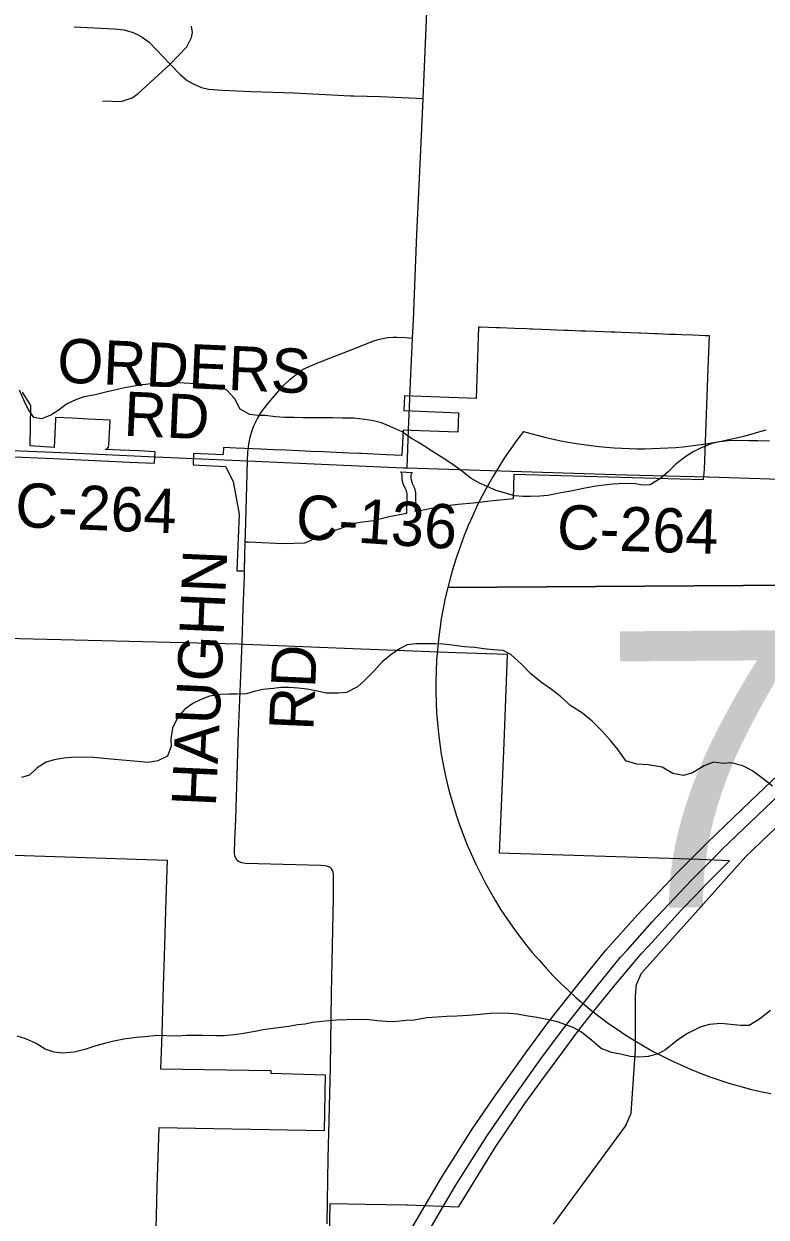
# Model space of a CAD drawing. Extents: x 114604 to 551442, y 316898 to 567001.
# Drawn here: x 179238 to 184266, y 344546 to 352635 of the extents above; entities that cross this region are included whole.
import ezdxf

# ---------------------------------------------------------------- set-up
doc = ezdxf.new("R2010")
doc.units = 0
for name, color, linetype in [('GE_P_Alignment', 7, 'Continuous'), ('GE_P_Alignment_1000_Cardinal_Points', 7, 'Continuous'), ('GE_P_Alignment_100_Cardinal_Points', 7, 'Continuous'), ('GE_P_Alignment_100_Stations', 7, 'Continuous'), ('GE_P_Alignment_500_Bearings', 7, 'Continuous'), ('GE_P_Alignment_500_Stations', 7, 'Continuous'), ('PM_P_Cells', 7, 'Continuous'), ('PM_P_CL_Double_Solid', 7, 'Continuous'), ('PM_X_Stop_Line', 7, 'Continuous')]:
    doc.layers.add(name, color=color, linetype=linetype)

msp = doc.modelspace()

# ---------------------------------------------------------------- linework, layer by layer
at = {"layer": 'GE_P_Alignment'}
for p, q in [((182108.8, 348813.2), (186437.4, 348844.4)), ((186437.4, 348844.4), (182108.8, 348813.2)), ((186437.4, 348844.4), (182108.8, 348813.2))]:
    msp.add_line(p, q, dxfattribs=at)
for centre, start, end in [((184840.6, 348143.2), 142.08183, 166.21952), ((183424.2, 352567.6), 253.42196, 287.40381), ((184840.6, 348143.2), 166.21952, 258.87591)]:
    msp.add_arc(centre, 2812.7, start, end, dxfattribs=at)
at = {"layer": 'GE_P_Alignment_1000_Cardinal_Points'}
for points in [[(179578.7, 352613.9), (179850.6, 352600.7), (179916.1, 352594.9), (179971.5, 352578.9), (180006.9, 352562.8), (180038.5, 352544.8), (180087.8, 352509.9), (180229.2, 352361.9), (180296.3, 352291.3), (180345.1, 352252), (180384.3, 352228.6), (180441.7, 352203), (180488.3, 352191.4), (180581.5, 352185.7), (180777.8, 352175.8), (181069.8, 352166.6), (181451.2, 352146.8), (181472.1, 352146.3)], [(179770.4, 352113.2), (179897.6, 352107.8), (179971, 352133.5), (180012.3, 352162.1), (180229.2, 352361.9), (180342.2, 352479.1), (180373.8, 352542.2), (180379.9, 352576.2), (180372.6, 352619.6)], [(181472.1, 352146.3), (181654.4, 352142.3), (181943.4, 352130)]]:
    msp.add_lwpolyline(points, dxfattribs=at)
at = {"layer": 'GE_P_Alignment_100_Cardinal_Points'}
msp.add_lwpolyline([(182825.3, 344498.5), (183312.3, 345163.3), (183352.2, 345250.6), (183357.3, 345349.2), (183381, 345685.8), (183381.3, 346045.3), (183386.5, 346123.7), (183420.8, 346199.3), (184129.2, 346991), (184784.2, 347618.1), (185210.8, 347999.8), (185274.8, 348047), (185321.4, 348074.7), (185377.9, 348098.5), (185455.8, 348112.7), (185522.2, 348109.3), (186088.3, 348070.5)], dxfattribs=at)
at = {"layer": 'GE_P_Alignment_100_Stations'}
msp.add_lwpolyline([(180731.3, 348926.4), (180737, 349124.1), (180758.9, 349123.7), (180992.9, 349111.9), (181143.3, 349117.6), (181289.4, 349183.1), (181360, 349207.8), (181490.6, 349253.5), (181515.6, 349256.5), (181605.3, 349267.3), (181711.8, 349296.5), (181830.9, 349317.9), (181833.1, 349427.8), (181833.2, 349448.7), (181828.9, 349469.2), (181820.3, 349488.2), (181807.2, 349516.6), (181800.4, 349547), (181800.1, 349578.3), (181797.2, 349588.2), (181789.8, 349597.3), (181869.7, 349594.9), (181862.2, 349585.8), (181859.3, 349575.9), (181859.1, 349555.2), (181863.2, 349534.8), (181871.4, 349515.7), (181884.5, 349487), (181891.3, 349456.3), (181891.6, 349424.8), (181889.2, 349329.4), (181987.7, 349348.8), (182085.6, 349368.1), (182180.4, 349378.1), (182280.2, 349388.6), (182416, 349403), (182553.6, 349417.5), (182559.9, 349582.5), (183840.6, 349546.2), (183848.3, 349614.8), (183873.1, 350299.9), (183881, 350519.8), (183852.5, 350520.8), (183770.1, 350524), (183692.5, 350526.9), (183651.5, 350528.5), (183609.2, 350530.1), (183527.6, 350533.2), (183510.8, 350533.8), (183418, 350537.4), (183404.8, 350537.9), (183285.1, 350542.4), (183240.6, 350544.1), (183214.5, 350545.1), (183164.6, 350547), (183104.3, 350549.3), (183044, 350551.6), (183012.4, 350552.8), (182924, 350556.2), (182900.9, 350557.1), (182848.9, 350559), (182799.8, 350560.9), (182745, 350563), (182682.3, 350565.4), (182669, 350565.9), (182645.3, 350566.8), (182561.8, 350570), (182463.9, 350573.7), (182439.9, 350574.6), (182331.2, 350578.7), (182318.5, 350579.2), (182301.3, 350095.6), (181872.2, 350111.5), (181816.9, 350113.7), (181812.5, 350013.1), (181867.7, 350010.7), (182181.4, 349998.7), (182177.5, 349866.2), (181861.8, 349878.3), (181806.6, 349880.5), (181799.1, 349709.1), (181693.2, 349713.9), (181608.2, 349717.7), (181523.3, 349721.5), (181512.3, 349722), (181438.4, 349725.3), (181353.5, 349729.1), (181268.5, 349732.9), (181183.6, 349736.7), (181098.7, 349740.6), (181013.8, 349744.4), (180928.9, 349748.2), (180844, 349752), (180789.8, 349754.4), (180675.8, 349759.5), (180590, 349763.4), (180587.7, 349723.5), (180585.5, 349712.8), (180387.5, 349721.9), (180385.3, 349644.9), (180603.9, 349634.9), (180654.9, 349532.7), (180695.2, 349311.9), (180691, 349203), (180680.4, 348927.9), (180711, 348926.6)], close=True, dxfattribs=at)
for points in [[(179012.2, 349706.5), (179439.2, 349687.9), (179953, 349664.5), (180122.1, 349656.8), (180127.4, 349734.1), (180015.3, 349739.6), (179891.7, 349745.4), (179788.3, 349750), (179801.6, 349755.1), (179810.9, 349765.9), (179814, 349779.8), (179823, 349947.9), (179672.7, 349955.7), (179561.8, 349961.3), (179451.6, 349966.7), (179451.2, 349953.6), (179443.2, 349764.3), (179280.2, 349773.9), (179284.4, 350047.5), (179284.5, 350047.7), (179228.3, 350137.3)], [(181304.5, 344206.9), (181312.6, 344638.8), (181549, 344633.4), (181831.9, 344628.7), (181839.8, 344628.8), (182179.7, 344615.2), (182184.9, 344618.6), (182336.3, 344864.3), (182435.8, 345025.3), (182631.4, 345315.9), (182759, 345491.6), (182887.6, 345666.7), (182981.1, 345792.5), (183017.2, 345841.1), (183134.2, 345988.4), (183253.4, 346134), (183374.7, 346277.7), (183419.7, 346330.2), (183466, 346381.6), (183513.7, 346431.7), (183603, 346530.5), (183693.5, 346628.3), (183785.1, 346725.1), (183861.9, 346804.5), (183939.4, 346883.2), (184017.7, 346961.2), (183812.2, 346970), (183608.9, 346976.4), (182460.2, 347014.2), (182490.2, 347758.3), (182512.7, 348360.5), (182167, 348371.6), (181521.8, 348396.9), (180733.6, 348428.6), (180693.6, 348429.2), (179021.1, 348470.4)], [(179031.6, 347003.6), (180208.5, 346965.7), (180199.6, 346699.2), (180187.7, 346314.6), (180181.5, 346112.8), (180171.4, 345787.4), (180164.2, 345550.9), (180911.3, 345539), (180911, 345521.2), (181279.1, 345511.4), (181272.1, 345130.3), (180151.8, 345151.9), (180145.5, 344951.1), (180139.4, 344752.3), (180133.1, 344550.7), (180126.9, 344350.9)]]:
    msp.add_lwpolyline(points, dxfattribs=at)
at = {"layer": 'GE_P_Alignment_500_Bearings'}
for p, q in [((181848.3, 349987.6), (181852.5, 350091.4)), ((181844.1, 349883.9), (181848.3, 349987.6)), ((181833.6, 349624.5), (181844.1, 349883.9)), ((180130.3, 349701.1), (180389.6, 349689.6)), ((180389.6, 349689.6), (180752.6, 349673.5)), ((180752.6, 349673.5), (181807.2, 349625.7))]:
    msp.add_line(p, q, dxfattribs=at)
for points in [[(180752.6, 349673.5), (180754.3, 349732), (180761.3, 349786.3), (180770.9, 349833.6), (180783.9, 349878.5), (180795.7, 349909.6), (180821.4, 349960.8), (180848.4, 350005.7), (180886.6, 350055.3), (180922.4, 350096.9), (180997.1, 350183.7), (181042.8, 350226.7), (181081.5, 350258.8), (181126.4, 350291.1), (181169.8, 350312.5), (181230.1, 350338.2), (181314.8, 350370.3), (181433.3, 350415.9), (181540.7, 350460.1), (181601.9, 350483.4), (181637.8, 350494.4), (181669.7, 350501.7), (181703.6, 350507.8), (181738.4, 350511.3), (181763.7, 350511.1), (181820, 350508.6), (181869.3, 350505.2), (181878, 350629.6), (181900, 351209.7), (181926.3, 351778.7), (181943.4, 352130), (181963.1, 352609.9), (182024.2, 354032.4)], [(181852.5, 350091.4), (181853.2, 350106.9), (181869.3, 350505.2)], [(178046.4, 349782.8), (178575.4, 349765.7), (179326.5, 349737), (179596.1, 349724.8), (180130.3, 349701.1)], [(180733, 348935.4), (180735.7, 349034.6), (180742, 349254.2), (180747.6, 349503.3), (180752.6, 349673.5)], [(181807.2, 349625.7), (181833.6, 349624.5), (182538, 349602.8), (183316.2, 349579.1), (183871.6, 349564.2)], [(183871.6, 349564.2), (183876.9, 349564.1), (184359.9, 349548.4), (184506.6, 349562.8), (184653.2, 349600.5), (184754.7, 349629.6), (184859.5, 349665.4)], [(180724.3, 348672.7), (180731.8, 348888.4), (180733, 348935.4)], [(181292.9, 344500.9), (181298.6, 344947.4), (181303.1, 345114.6), (181314.3, 345562.1), (181322, 346062.7), (181334.2, 346713.3), (181335.4, 346870.6), (181333.2, 346885.5), (181329, 346895.4), (181321.5, 346907.3), (181309.4, 346917.6), (181296.9, 346923.3), (181279.1, 346927.3), (181250.1, 346930.1), (180738.2, 346943.3), (180713.9, 346948.1), (180696, 346955.5), (180685.2, 346962.4), (180679.7, 346969.4), (180672.6, 346980.1), (180667.5, 346995), (180664.1, 347012.8), (180667.2, 347101.9), (180672.8, 347243.2), (180684.6, 347613.7), (180692.5, 347837.4), (180704.3, 348164), (180716.4, 348441.2), (180724.3, 348672.7)]]:
    msp.add_lwpolyline(points, dxfattribs=at)
at = {"layer": 'GE_P_Alignment_500_Stations'}
for points in [[(183841.4, 347059.4), (183867.5, 347085.5), (184162.5, 347368.7), (184710.9, 347889.9), (185412.6, 348564.3), (185895.9, 349026.3)], [(183940.3, 347012), (183966.3, 347038.2), (184261.4, 347321.4), (184809.8, 347842.6), (185556.2, 348551.9), (186005.2, 348977.7)], [(181972.3, 344653.2), (182060.3, 344803.4), (182274.8, 345141.9), (182432.1, 345373.8), (182641.8, 345667.1), (182793.9, 345873.2), (183017.3, 346153.9), (183180.9, 346355.3), (183395.3, 346594.5), (183659.1, 346876.2), (183841.4, 347059.4)], [(183325.5, 346359), (183494.2, 346547.2), (183758, 346828.9), (183940.3, 347012)], [(182068.5, 344601.4), (182159.2, 344756.1), (182373.7, 345094.6), (182531, 345326.5), (182740.7, 345619.8), (182892.8, 345825.8), (183116.1, 346106.6), (183279.8, 346308), (183325.5, 346359)], [(180731.1, 342572.4), (180762.8, 342626.5), (180992.3, 343014.6), (181201.1, 343356.3), (181324.6, 343568.1), (181852.4, 344448.4), (181972.3, 344653.2)], [(181418.9, 343515), (181446.1, 343560.2), (181951.2, 344401.1), (182068.5, 344601.4)]]:
    msp.add_lwpolyline(points, dxfattribs=at)
at = {"layer": 'PM_P_Cells'}
for points in [[(184287.6, 349807), (184209.6, 349809.1), (184147.5, 349809.2), (184067.5, 349811.3), (184011.5, 349809.3), (183949.4, 349801.4), (183897.3, 349791.5), (183821.2, 349759.5), (183771.2, 349733.5), (183721.1, 349701.5), (183657, 349651.5), (183604.9, 349599.5), (183550.7, 349553.5), (183480.6, 349509.5), (183430.6, 349507.5), (183378.6, 349517.6), (183302.5, 349519.7), (183226.5, 349515.8), (183166.4, 349507.9), (183098.4, 349498), (183018.3, 349482), (182942.2, 349468.1), (182874.1, 349456.2), (182786.1, 349438.3), (182732, 349432.3), (182670, 349430.4), (182619.9, 349430.5), (182561.9, 349436.6), (182507.9, 349450.7), (182437.9, 349470.8), (182375.9, 349499), (182323.9, 349521.1), (182265.9, 349555.2), (182201.9, 349605.4), (182135.9, 349651.6), (182078, 349691.7), (181998, 349739.9), (181916, 349794.2), (181864, 349824.3), (181800, 349868.5), (181718, 349906.7), (181660, 349930.8), (181606, 349944.9), (181548, 349953), (181469.9, 349961.1), (181395.9, 349961.2), (181331.8, 349963.3), (181129.7, 349963.6), (181069.7, 349967.7), (181005.6, 349967.7), (180939.6, 349971.8), (180875.6, 349979.9), (180823.5, 349980), (180769.5, 349986.1), (180703.5, 350022.2), (180667.6, 350092.4), (180613.6, 350152.6), (180557.6, 350176.7), (180461.6, 350192.9), (180405.6, 350195), (180323.5, 350199.1), (180253.5, 350201.2), (180179.4, 350199.3), (180105.4, 350195.4), (180039.3, 350187.5), (179983.2, 350179.5), (179919.2, 350167.6), (179843.1, 350149.6), (179793, 350137.7), (179721, 350119.8), (179646.9, 350105.8), (179594.8, 350087.9), (179526.7, 350055.9), (179476.6, 350017.9), (179420.6, 349981.9), (179358.5, 349957.9), (179304.4, 349966), (179266.5, 350024.2), (179240.6, 350080.3), (179208.7, 350152.5)], [(184308.1, 347468.2), (184246.1, 347516.4), (184174.2, 347572.6), (184108.2, 347604.8), (184028.1, 347624.9), (183976.1, 347621), (183910.1, 347631.1), (183846, 347605.2), (183767.8, 347557.2), (183705.8, 347539.2), (183633.7, 347553.3), (183561.8, 347595.5), (183467.7, 347611.7), (183389.7, 347615.8), (183315.7, 347640), (183263.7, 347714.2), (183211.8, 347776.4), (183151.9, 347842.6), (183087.9, 347908.8), (183022, 347963), (182942, 348013.2), (182870, 348077.4), (182812.1, 348123.6), (182744.1, 348169.8), (182672.1, 348230), (182608.2, 348294.2), (182536.2, 348360.5), (182484.2, 348386.6), (182416.2, 348392.7), (182354.2, 348398.8), (182292.1, 348406.9), (182222.1, 348413), (182140, 348423.1), (182078, 348429.2), (182024, 348431.3), (181949.9, 348433.4), (181893.9, 348433.5), (181833.8, 348425.6), (181781.8, 348399.6), (181729.7, 348361.6), (181667.6, 348313.6), (181607.4, 348247.5), (181547.3, 348185.5), (181497.2, 348141.4), (181423.1, 348103.5), (181369, 348097.5), (181285, 348097.6), (181227, 348111.7), (181156.9, 348125.9), (181094.9, 348132), (181032.8, 348136.1), (180978.8, 348136.1), (180928.8, 348130.2), (180856.7, 348122.3), (180798.6, 348110.3), (180746.6, 348094.3), (180680.5, 348090.4), (180626.5, 348090.5), (180570.5, 348088.6), (180494.4, 348076.6), (180432.3, 348052.7), (180382.2, 348028.7), (180326.1, 347986.7), (180280, 347934.7), (180243.9, 347860.6), (180233.8, 347788.4), (180235.7, 347738.3), (180211.6, 347670.2), (180145.5, 347640.3), (180079.4, 347628.3), (180007.4, 347634.4), (179931.3, 347640.5), (179851.3, 347648.7), (179779.2, 347654.8), (179715.2, 347660.9), (179629.2, 347663), (179561.1, 347661.1), (179509.1, 347657.1), (179443, 347645.2), (179388.9, 347629.2), (179328.8, 347591.2), (179276.7, 347543.2), (179222.7, 347527.3)], [(184295.7, 345947.2), (184219.6, 345887.2), (184151.5, 345845.2), (184091.5, 345845.3), (184027.4, 345851.4), (183959.4, 345859.5), (183881.3, 345851.6), (183823.3, 345835.6), (183733.1, 345791.7), (183667, 345747.7), (183584.9, 345679.6), (183534.8, 345653.7), (183466.7, 345635.7), (183410.7, 345629.8), (183344.6, 345635.9), (183278.6, 345650), (183218.6, 345662.1), (183148.6, 345688.3), (183084.6, 345742.5), (183014.6, 345800.7), (182962.6, 345828.8), (182908.7, 345848.9), (182852.6, 345869), (182782.6, 345885.2), (182712.6, 345899.3), (182640.6, 345911.4), (182578.5, 345921.5), (182526.5, 345925.6), (182468.5, 345927.7), (182394.4, 345925.8), (182328.4, 345919.8), (182250.3, 345913.9), (182170.2, 345908), (182102.2, 345906.1), (182038.1, 345902.2), (181968.1, 345896.3), (181882, 345882.4), (181827.9, 345878.5), (181743.9, 345870.5), (181691.8, 345872.6), (181633.8, 345876.7), (181575.8, 345882.8), (181477.7, 345884.9), (181421.7, 345883), (181355.6, 345881.1), (181279.6, 345875.2), (181193.5, 345865.3), (181143.4, 345855.3), (181091.4, 345849.4), (181033.3, 345839.5), (180961.3, 345829.5), (180909.2, 345821.6), (180859.2, 345815.6), (180805.1, 345803.7), (180713, 345789.8), (180661, 345781.8), (180592.9, 345775.9), (180542.9, 345776), (180450.8, 345778.1), (180400.8, 345778.2), (180338.8, 345776.3), (180280.7, 345772.3), (180204.7, 345774.4), (180140.6, 345776.5), (180056.6, 345768.6), (179998.5, 345762.7), (179914.4, 345752.8), (179848.4, 345738.8), (179784.3, 345722.9), (179726.2, 345706.9), (179650.1, 345683), (179578.1, 345665.1), (179498, 345657.2), (179444, 345665.2), (179382, 345685.4), (179322, 345723.5), (179252, 345755.7), (179192, 345773.8)]]:
    msp.add_lwpolyline(points, dxfattribs=at)

# ---------------------------------------------------------------- texts
at = {"layer": 'GE_P_Alignment'}
msp.add_text('71', height=1875.14, rotation=0.41289, dxfattribs=at).set_placement((183160.5, 346641))
at = {"layer": 'PM_P_CL_Double_Solid'}
for s, rotation, p in [('ORDERS', 357.45517, (179458.9, 350205.3)), ('RD', 357.45352, (179910.2, 349843.6)), ('C-264', 357.68756, (179175.1, 349225.5)), ('C-136', 356.09916, (181072.7, 349147.6)), ('C-264', 358.20931, (182845.3, 349076)), ('HAUGHN', 87.41719, (180538, 347325.2)), ('RD', 87.45375, (181198, 347840.7))]:
    msp.add_text(s, height=300.02, rotation=rotation, dxfattribs=at).set_placement(p)
at = {"layer": 'PM_X_Stop_Line'}
msp.add_text('71', height=1, rotation=0.4129, dxfattribs=at).set_placement((184078.8, 347424.5))

doc.saveas('drawing.dxf')
